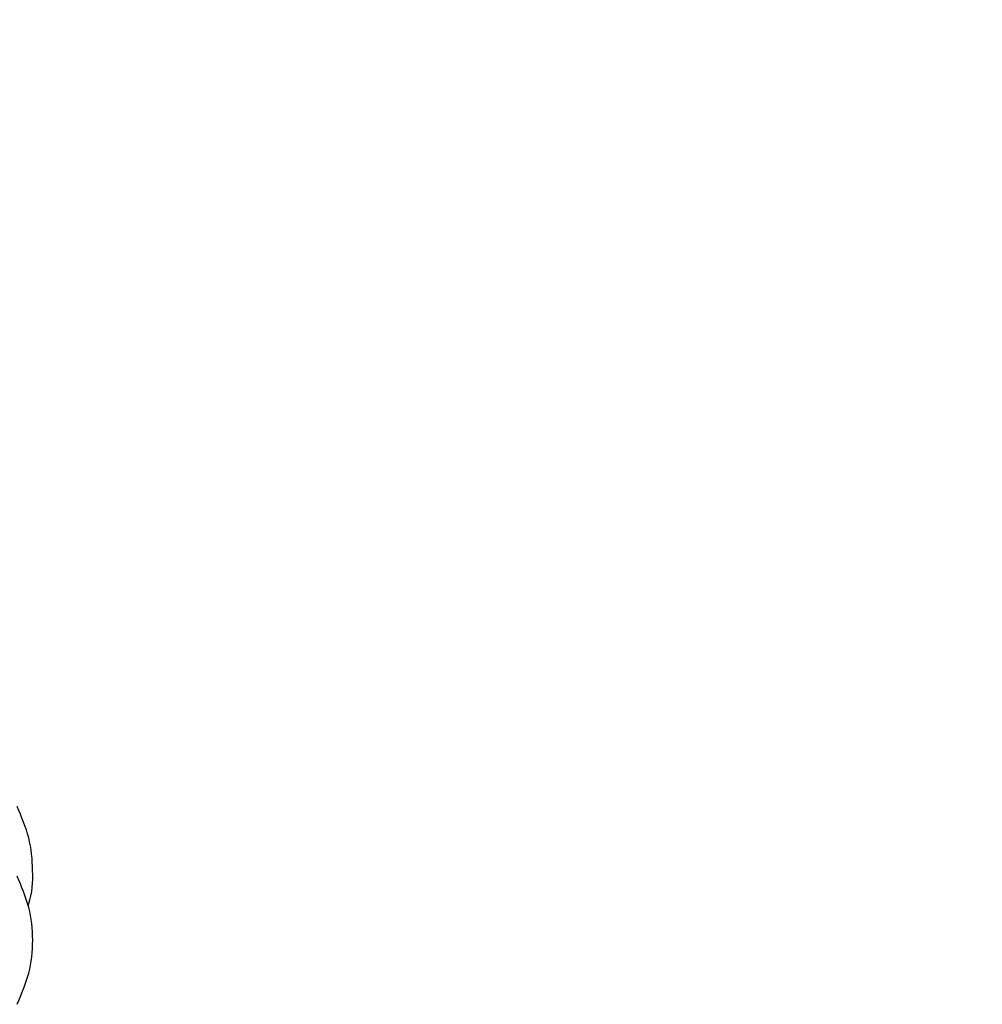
# Model space of a CAD drawing. Header units: inches. Extents: x 170 to 312, y 215 to 248.
# Tile 257 of 387: x 256.273 to 256.545, y 223.328 to 223.606. Entities that reach past the tile are written whole.
import ezdxf

# ---------------------------------------------------------------- set-up
doc = ezdxf.new("R2010")
doc.units = ezdxf.units.IN
doc.header["$LTSCALE"] = 0.25
doc.header["$MEASUREMENT"] = 0
doc.layers.add('ANNOTATIONS', color=1, linetype='Continuous')
doc.layers.add('STANDARD MOTOR RH', color=7, linetype='Continuous')
doc.styles.add('ARIAL', font='arial.ttf', dxfattribs={"height": 0.09375})
doc.dimstyles.new('STANDARD$0', dxfattribs={"dimtxt": 0.09375, "dimasz": 0.09375, "dimexe": 0.03125, "dimexo": 0.046875, "dimgap": 0.09, "dimtad": 0, "dimtih": 1, "dimtoh": 1, "dimdec": 4, "dimzin": 0, "dimdsep": 46, "dimtxsty": 'ARIAL', "dimcen": 0.09, "dimadec": 0, "dimazin": 0, "dimtfac": 1, "dimtdec": 4, "dimtofl": 0, "dimtmove": 0, "dimatfit": 1, "dimfxl": 1, "dimtolj": 1, "dimtzin": 0, "dimarcsym": 0})

# ---------------------------------------------------------------- blocks, each defined once
blk = doc.blocks.new('*D96')
at = {"layer": 'ANNOTATIONS', "color": 0, "lineweight": -2, "transparency": 16777216}
for p, q in [((255.36702, 223.6042), (255.36702, 225.20249)), ((256.45221, 224.46358), (256.45221, 225.20249)), ((255.46077, 225.17124), (255.62451, 225.17124)), ((256.35846, 225.17124), (256.19473, 225.17124))]:
    blk.add_line(p, q, dxfattribs=at)
at = {"layer": 'ANNOTATIONS', "color": 0, "transparency": 16777216}
for points in [[(255.46077, 225.18686), (255.46077, 225.15561), (255.36702, 225.17124)], [(256.35846, 225.18686), (256.35846, 225.15561), (256.45221, 225.17124)]]:
    blk.add_solid(points, dxfattribs=at)
at = {"layer": 'defpoints', "color": 0, "transparency": 16777216}
for p in [(255.36702, 225.17124), (256.45221, 224.4167), (255.36702, 223.55733)]:
    blk.add_point(p, dxfattribs=at)
at = {"layer": 'ANNOTATIONS', "color": 0, "transparency": 16777216, "insert": (255.90962, 225.17124), "char_height": 0.09375, "attachment_point": 5, "style": 'ARIAL'}
blk.add_mtext('\\A1;17 3/8"', dxfattribs=at)
blk = doc.blocks.new('*D97')
at = {"layer": 'ANNOTATIONS', "color": 0, "lineweight": -2, "transparency": 16777216}
for p, q in [((255.36702, 223.6042), (255.36702, 225.55417)), ((256.56696, 224.99394), (256.56696, 225.55417)), ((255.46077, 225.52292), (255.7859, 225.52292)), ((256.47321, 225.52292), (256.14809, 225.52292))]:
    blk.add_line(p, q, dxfattribs=at)
at = {"layer": 'ANNOTATIONS', "color": 0, "transparency": 16777216}
for points in [[(255.46077, 225.53855), (255.46077, 225.5073), (255.36702, 225.52292)], [(256.47321, 225.53855), (256.47321, 225.5073), (256.56696, 225.52292)]]:
    blk.add_solid(points, dxfattribs=at)
at = {"layer": 'defpoints', "color": 0, "transparency": 16777216}
for p in [(255.36702, 225.52292), (256.56696, 224.94706), (255.36702, 223.55733)]:
    blk.add_point(p, dxfattribs=at)
at = {"layer": 'ANNOTATIONS', "color": 0, "transparency": 16777216, "insert": (255.96699, 225.52292), "char_height": 0.09375, "attachment_point": 5, "style": 'ARIAL'}
blk.add_mtext('\\A1;20"', dxfattribs=at)

msp = doc.modelspace()

# ---------------------------------------------------------------- linework, layer by layer
at = {"layer": 'STANDARD MOTOR RH'}
for points, knots in [([(256.27523, 223.35581), (256.2753, 223.35598), (256.27648, 223.35908), (256.27675, 223.36569), (256.27592, 223.3751), (256.27339, 223.38088), (256.27213, 223.38377)], [0, 0, 0, 0, 0.019412, 0.346268, 0.673124, 1, 1, 1, 1]), ([(256.27213, 223.32785), (256.27338, 223.33074), (256.27589, 223.33651), (256.27688, 223.34596), (256.27589, 223.35542), (256.27338, 223.36119), (256.27213, 223.36408)], [0, 0, 0, 0, 0.250008, 0.5, 0.749993, 1, 1, 1, 1])]:
    msp.add_open_spline(points, degree=3, knots=knots, dxfattribs=at)

# ---------------------------------------------------------------- dimensions: what is measured, and where the dimension line sits
at = {"layer": 'ANNOTATIONS'}
for base, p1, text, picture, middle in [((255.36702, 225.52292), (256.56696, 224.94706), '20"', '*D97', (255.96699, 225.52292)), ((255.36702, 225.17124), (256.45221, 224.4167), '17 3/8"', '*D96', (255.90962, 225.17124))]:
    dim = msp.add_linear_dim(base=base, p1=p1, p2=(255.36702, 223.55733), text=text, dimstyle='STANDARD$0', dxfattribs=at)
    dim.commit()
    dim.dimension.update_dxf_attribs({"geometry": picture, "text_midpoint": middle, "dimtype": 160})

doc.saveas('drawing.dxf')
